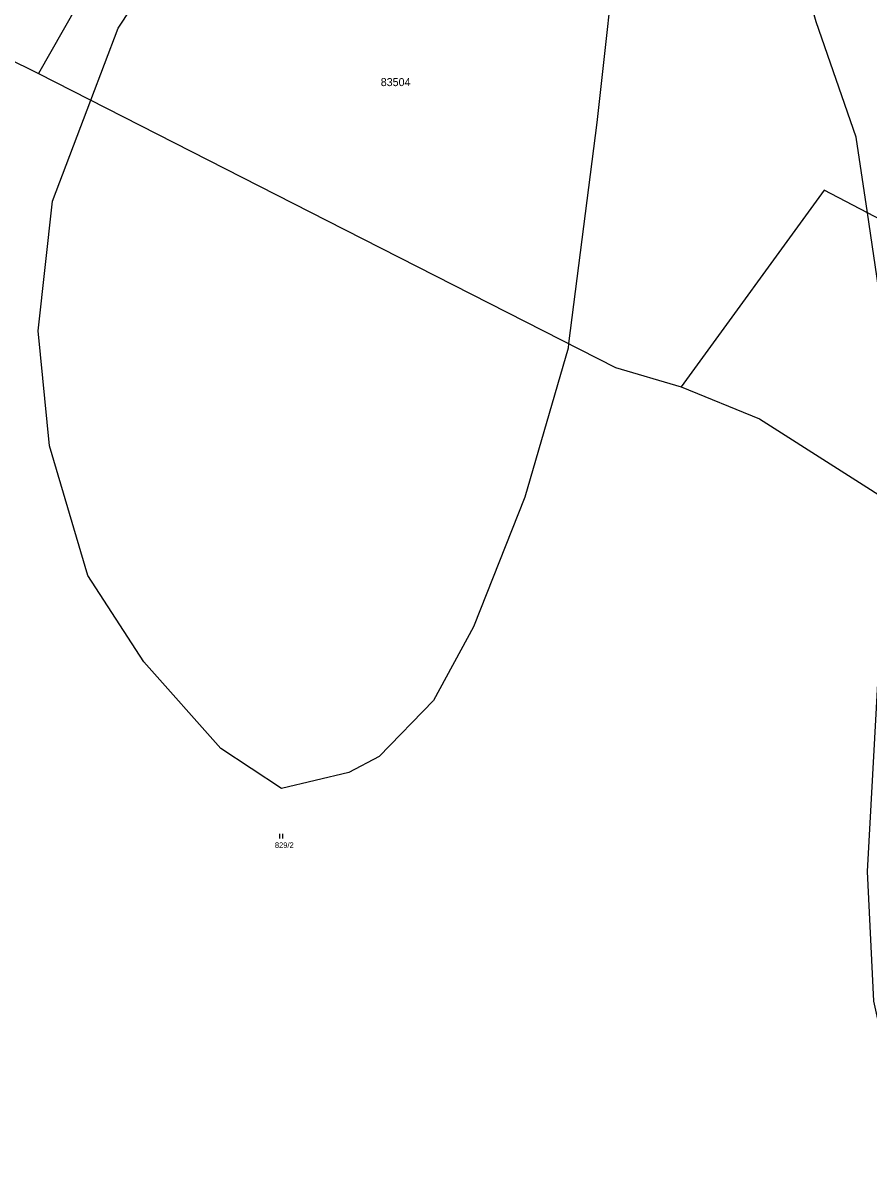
# Model space of a CAD drawing. Extents: x -547623 to -538651, y -1096714 to -1086522.
# Drawn here: x -543092.7 to -542828.5, y -1093462.3 to -1093102.4 of the extents above; entities that cross this region are included whole.
import ezdxf

# ---------------------------------------------------------------- set-up
doc = ezdxf.new("R2010")
doc.units = 0
for name, color, linetype in [('Vrstva 1', 7, 'Continuous'), ('Vrstva 25', 7, 'Continuous'), ('Vrstva 52', 7, 'Continuous'), ('Vrstva 53', 7, 'Continuous'), ('Vrstva 86', 7, 'Continuous')]:
    doc.layers.add(name, color=color, linetype=linetype)

msp = doc.modelspace()

# ---------------------------------------------------------------- linework, layer by layer
at = {"layer": 'Vrstva 1'}
for points in [[(-543028.48, -1093013.63), (-543087.96, -1093118.16)], [(-543118.5, -1093103.09), (-543087.96, -1093118.16)], [(-543087.96, -1093118.16), (-542997.83, -1093164.08)], [(-542842.51, -1093154.59), (-542887.19, -1093216.06)], [(-542813.21, -1093169.94), (-542842.51, -1093154.59)], [(-542997.83, -1093164.08), (-542907.7, -1093210)], [(-542907.7, -1093210), (-542887.19, -1093216.06)], [(-542887.19, -1093216.06), (-542862.75, -1093225.99)], [(-542862.75, -1093225.99), (-542815.1, -1093256.32)]]:
    msp.add_lwpolyline(points, dxfattribs=at)
at = {"layer": 'Vrstva 25'}
for p, q in [((-543012.57, -1093357.16), (-543012.57, -1093355.66)), ((-543011.57, -1093357.16), (-543011.57, -1093355.66))]:
    msp.add_line(p, q, dxfattribs=at)
at = {"layer": 'Vrstva 52'}
for points in [[(-542991, -1093336.5), (-543012, -1093341.5), (-543031, -1093329), (-543055, -1093302), (-543072.5, -1093275), (-543084.5, -1093234.5), (-543088, -1093198.5), (-543083.5, -1093158), (-543071.55, -1093126.52), (-543063, -1093104), (-543003, -1093013), (-542995, -1093000), (-542975.5, -1092967), (-542940, -1092922), (-542910.5, -1092899), (-542887.46, -1092886.75), (-542847.5, -1092865.5), (-542833, -1092854.5)], [(-542869, -1092981), (-542878.34, -1093000), (-542897.5, -1093039), (-542906.5, -1093070.5), (-542913.5, -1093133.5), (-542922.32, -1093202.55), (-542922.5, -1093204), (-542936, -1093250.5), (-542952, -1093291), (-542964.5, -1093314), (-542981.5, -1093331.5), (-542991, -1093336.5)], [(-542793, -1093475.5), (-542824, -1093421.5), (-542827, -1093408), (-542829, -1093367.5), (-542825, -1093295.5), (-542822.42, -1093251.66), (-542820.5, -1093219), (-542828.99, -1093161.67), (-542832.5, -1093138), (-542845, -1093102), (-542864, -1093034.5), (-542867.22, -1093000), (-542869, -1092981)]]:
    msp.add_lwpolyline(points, dxfattribs=at)

# ---------------------------------------------------------------- texts
at = {"layer": 'Vrstva 53'}
msp.add_text('83504', height=2.5, dxfattribs=at).set_placement((-542981.01, -1093122.09))
at = {"layer": 'Vrstva 86'}
msp.add_text('829/2', height=1.7, dxfattribs=at).set_placement((-543014.07, -1093360.07))

doc.saveas('drawing.dxf')
